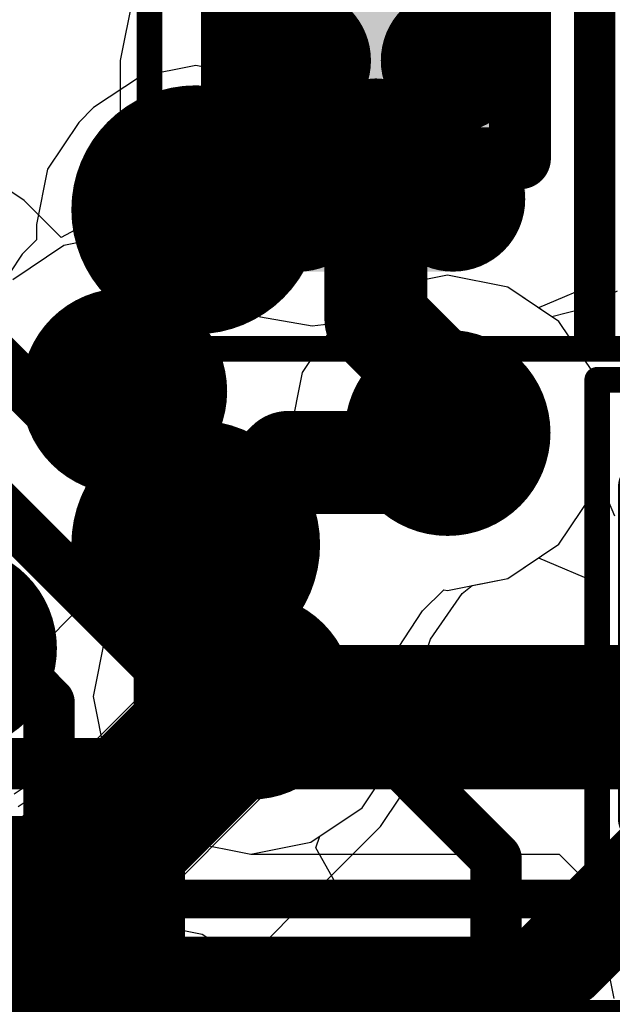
# Model space of a CAD drawing. Header units: millimetres. Extents: x -2 to 68, y -2 to 27.4.
# Tile 461 of 594: x 50 to 51.1, y 7.8 to 9.7. Entities that reach past the tile are written whole.
import ezdxf

# ---------------------------------------------------------------- set-up
doc = ezdxf.new("R2010")
doc.units = ezdxf.units.MM
for name, color, linetype in [('BottomLayer', 5, 'Continuous'), ('BottomPaste', 16, 'Continuous'), ('BottomSolder', 6, 'Continuous'), ('DrillGuide', 244, 'Continuous'), ('Mechanical10', 56, 'Continuous'), ('Mechanical13', 56, 'Continuous'), ('Mechanical15', 56, 'Continuous'), ('Mechanical6', 56, 'Continuous'), ('MidLayer1', 16, 'Continuous'), ('MidLayer2', 76, 'Continuous'), ('MidLayer3', 90, 'Continuous'), ('MidLayer4', 156, 'Continuous'), ('MidLayer5', 130, 'Continuous'), ('MidLayer6', 216, 'Continuous'), ('MidLayer7', 6, 'Continuous'), ('MidLayer8', 54, 'Continuous'), ('MultiLayer', 9, 'Continuous'), ('TopLayer', 1, 'Continuous'), ('TopPaste', 8, 'Continuous'), ('TopSolder', 216, 'Continuous'), ('ViaHoleLayer', 16, 'Continuous')]:
    doc.layers.add(name, color=color, linetype=linetype)

# ---------------------------------------------------------------- blocks, each defined once
blk = doc.blocks.new('BGA169C50P13X13_700X700X60_B_102')
at = {"layer": 'Mechanical6', "const_width": 0.05}
blk.add_lwpolyline([(3.75, -3.75), (-3.75, -3.75)], dxfattribs=at)
blk = doc.blocks.new('CAP_0201_B_113')
at = {"layer": 'BottomLayer', "const_width": 0.0806}
for points in [[(-0.3897, 0.0894, 1), (-0.3091, 0.0894, 1)], [(-0.2409, 0.0894, 1), (-0.1603, 0.0894, 1)], [(0.1603, 0.0894, 1), (0.2409, 0.0894, 1)], [(0.3091, 0.0894, 1), (0.3897, 0.0894, 1)], [(-0.3897, -0.0894, 1), (-0.3091, -0.0894, 1)], [(-0.2409, -0.0894, 1), (-0.1603, -0.0894, 1)], [(0.1603, -0.0894, 1), (0.2409, -0.0894, 1)], [(0.3091, -0.0894, 1), (0.3897, -0.0894, 1)]]:
    blk.add_lwpolyline(points, format="xyb", close=True, dxfattribs=at)
at = {"layer": 'BottomLayer'}
for points in [[(-0.2006, 0.17), (-0.3494, 0.17), (-0.2006, -0.17), (-0.3494, -0.17)], [(0.2006, -0.17), (0.3494, -0.17), (0.2006, 0.17), (0.3494, 0.17)], [(-0.12, 0.0894), (-0.43, 0.0894), (-0.12, -0.0894), (-0.43, -0.0894)], [(0.12, -0.0894), (0.43, -0.0894), (0.12, 0.0894), (0.43, 0.0894)]]:
    blk.add_solid(points, dxfattribs=at)
at = {"layer": 'BottomPaste', "const_width": 0.0806}
for points in [[(-0.3897, 0.0894, 1), (-0.3091, 0.0894, 1)], [(-0.2409, 0.0894, 1), (-0.1603, 0.0894, 1)], [(0.1603, 0.0894, 1), (0.2409, 0.0894, 1)], [(0.3091, 0.0894, 1), (0.3897, 0.0894, 1)], [(-0.3897, -0.0894, 1), (-0.3091, -0.0894, 1)], [(-0.2409, -0.0894, 1), (-0.1603, -0.0894, 1)], [(0.1603, -0.0894, 1), (0.2409, -0.0894, 1)], [(0.3091, -0.0894, 1), (0.3897, -0.0894, 1)]]:
    blk.add_lwpolyline(points, format="xyb", close=True, dxfattribs=at)
at = {"layer": 'BottomPaste'}
for points in [[(-0.2006, 0.17), (-0.3494, 0.17), (-0.2006, -0.17), (-0.3494, -0.17)], [(0.2006, -0.17), (0.3494, -0.17), (0.2006, 0.17), (0.3494, 0.17)], [(-0.12, 0.0894), (-0.43, 0.0894), (-0.12, -0.0894), (-0.43, -0.0894)], [(0.12, -0.0894), (0.43, -0.0894), (0.12, 0.0894), (0.43, 0.0894)]]:
    blk.add_solid(points, dxfattribs=at)
at = {"layer": 'BottomSolder', "const_width": 0.0806}
for points in [[(-0.3897, 0.0894, 1), (-0.3091, 0.0894, 1)], [(-0.2409, 0.0894, 1), (-0.1603, 0.0894, 1)], [(0.1603, 0.0894, 1), (0.2409, 0.0894, 1)], [(0.3091, 0.0894, 1), (0.3897, 0.0894, 1)], [(-0.3897, -0.0894, 1), (-0.3091, -0.0894, 1)], [(-0.2409, -0.0894, 1), (-0.1603, -0.0894, 1)], [(0.1603, -0.0894, 1), (0.2409, -0.0894, 1)], [(0.3091, -0.0894, 1), (0.3897, -0.0894, 1)]]:
    blk.add_lwpolyline(points, format="xyb", close=True, dxfattribs=at)
at = {"layer": 'BottomSolder'}
for points in [[(-0.2006, 0.17), (-0.3494, 0.17), (-0.2006, -0.17), (-0.3494, -0.17)], [(0.2006, -0.17), (0.3494, -0.17), (0.2006, 0.17), (0.3494, 0.17)], [(-0.12, 0.0894), (-0.43, 0.0894), (-0.12, -0.0894), (-0.43, -0.0894)], [(0.12, -0.0894), (0.43, -0.0894), (0.12, 0.0894), (0.43, 0.0894)]]:
    blk.add_solid(points, dxfattribs=at)
at = {"layer": 'Mechanical10', "const_width": 0.12}
for points in [[(-0.32, -0.17), (-0.32, 0.17)], [(0.32, 0.17), (-0.32, 0.17)], [(0.32, -0.17), (0.32, 0.17)], [(0.32, -0.17), (-0.32, -0.17)]]:
    blk.add_lwpolyline(points, dxfattribs=at)
at = {"layer": 'Mechanical10', "const_width": 0.06}
for points in [[(-0.35, 0.17, 1), (-0.29, 0.17, 1)], [(-0.35, 0.17, 1), (-0.29, 0.17, 1)], [(0.29, 0.17, 1), (0.35, 0.17, 1)], [(0.29, 0.17, 1), (0.35, 0.17, 1)], [(-0.35, -0.17, 1), (-0.29, -0.17, 1)], [(-0.35, -0.17, 1), (-0.29, -0.17, 1)], [(0.29, -0.17, 1), (0.35, -0.17, 1)], [(0.29, -0.17, 1), (0.35, -0.17, 1)]]:
    blk.add_lwpolyline(points, format="xyb", close=True, dxfattribs=at)
at = {"layer": 'Mechanical6', "const_width": 0.05}
for points in [[(-0.53, -0.27), (-0.53, 0.27)], [(0.53, 0.27), (-0.53, 0.27)], [(0.53, -0.27), (0.53, 0.27)], [(0, -0.135), (0, 0.135)], [(0.135, 0), (-0.135, 0)], [(0.53, -0.27), (-0.53, -0.27)]]:
    blk.add_lwpolyline(points, dxfattribs=at)
at = {"layer": 'Mechanical6'}
for points, const_width in [([(-0.5425, 0.27, 1), (-0.5175, 0.27, 1)], 0.025), ([(-0.5425, 0.27, 1), (-0.5175, 0.27, 1)], 0.025), ([(0.5175, 0.27, 1), (0.5425, 0.27, 1)], 0.025), ([(0.5175, 0.27, 1), (0.5425, 0.27, 1)], 0.025), ([(-0.0125, 0.135, 1), (0.0125, 0.135, 1)], 0.025), ([(0.1013, 0, 1), (-0.1013, 0, 1)], 0.05), ([(-0.1475, 0, 1), (-0.1225, 0, 1)], 0.025), ([(-0.1138, 0, 1), (-0.0888, 0, 1)], 0.025), ([(0.0888, 0, 1), (0.1138, 0, 1)], 0.025), ([(0.1225, 0, 1), (0.1475, 0, 1)], 0.025), ([(-0.0125, -0.135, 1), (0.0125, -0.135, 1)], 0.025), ([(-0.5425, -0.27, 1), (-0.5175, -0.27, 1)], 0.025), ([(-0.5425, -0.27, 1), (-0.5175, -0.27, 1)], 0.025), ([(0.5175, -0.27, 1), (0.5425, -0.27, 1)], 0.025), ([(0.5175, -0.27, 1), (0.5425, -0.27, 1)], 0.025)]:
    blk.add_lwpolyline(points, format="xyb", close=True, dxfattribs=dict(at, const_width=const_width))
blk = doc.blocks.new('MT53D512M32D2DS_053_WT_D_F_________1_168')
at = {"layer": 'Mechanical13', "const_width": 0.1}
blk.add_lwpolyline([(5, 7.25), (-5, 7.25)], dxfattribs=at)
at = {"layer": 'Mechanical15', "const_width": 0.05}
blk.add_lwpolyline([(5.25, 7.5), (-5.25, 7.5)], dxfattribs=at)
at = {"layer": 'TopLayer', "const_width": 0.14}
for points in [[(1.13, 6.825, 1), (1.27, 6.825, 1)], [(1.13, 6.175, 1), (1.27, 6.175, 1)]]:
    blk.add_lwpolyline(points, format="xyb", close=True, dxfattribs=at)
at = {"layer": 'TopPaste', "const_width": 0.14}
for points in [[(1.13, 6.825, 1), (1.27, 6.825, 1)], [(1.13, 6.175, 1), (1.27, 6.175, 1)]]:
    blk.add_lwpolyline(points, format="xyb", close=True, dxfattribs=at)
at = {"layer": 'TopSolder', "const_width": 0.2416}
for points in [[(1.0792, 6.825, 1), (1.3208, 6.825, 1)], [(1.0792, 6.175, 1), (1.3208, 6.175, 1)]]:
    blk.add_lwpolyline(points, format="xyb", close=True, dxfattribs=at)
blk = doc.blocks.new('RES_0402_B_260')
at = {"layer": 'BottomLayer', "const_width": 0.1402}
for points in [[(-0.6799, 0.1498, 1), (-0.5396, 0.1498, 1)], [(-0.4104, 0.1498, 1), (-0.2701, 0.1498, 1)], [(0.2701, 0.1498, 1), (0.4104, 0.1498, 1)], [(0.5396, 0.1498, 1), (0.6799, 0.1498, 1)], [(-0.6799, -0.1498, 1), (-0.5396, -0.1498, 1)], [(-0.4104, -0.1498, 1), (-0.2701, -0.1498, 1)], [(0.2701, -0.1498, 1), (0.4104, -0.1498, 1)], [(0.5396, -0.1498, 1), (0.6799, -0.1498, 1)]]:
    blk.add_lwpolyline(points, format="xyb", close=True, dxfattribs=at)
at = {"layer": 'BottomLayer'}
for points in [[(-0.3403, 0.29), (-0.6098, 0.29), (-0.3403, -0.29), (-0.6098, -0.29)], [(0.3402, -0.29), (0.6097, -0.29), (0.3402, 0.29), (0.6097, 0.29)], [(-0.2, 0.1498), (-0.75, 0.1498), (-0.2, -0.1498), (-0.75, -0.1498)], [(0.2, -0.1498), (0.75, -0.1498), (0.2, 0.1498), (0.75, 0.1498)]]:
    blk.add_solid(points, dxfattribs=at)
at = {"layer": 'BottomPaste', "const_width": 0.1402}
for points in [[(-0.6799, 0.1498, 1), (-0.5396, 0.1498, 1)], [(-0.4104, 0.1498, 1), (-0.2701, 0.1498, 1)], [(0.2701, 0.1498, 1), (0.4104, 0.1498, 1)], [(0.5396, 0.1498, 1), (0.6799, 0.1498, 1)], [(-0.6799, -0.1498, 1), (-0.5396, -0.1498, 1)], [(-0.4104, -0.1498, 1), (-0.2701, -0.1498, 1)], [(0.2701, -0.1498, 1), (0.4104, -0.1498, 1)], [(0.5396, -0.1498, 1), (0.6799, -0.1498, 1)]]:
    blk.add_lwpolyline(points, format="xyb", close=True, dxfattribs=at)
at = {"layer": 'BottomPaste'}
for points in [[(-0.3403, 0.29), (-0.6098, 0.29), (-0.3403, -0.29), (-0.6098, -0.29)], [(0.3402, -0.29), (0.6097, -0.29), (0.3402, 0.29), (0.6097, 0.29)], [(-0.2, 0.1498), (-0.75, 0.1498), (-0.2, -0.1498), (-0.75, -0.1498)], [(0.2, -0.1498), (0.75, -0.1498), (0.2, 0.1498), (0.75, 0.1498)]]:
    blk.add_solid(points, dxfattribs=at)
at = {"layer": 'BottomSolder', "const_width": 0.1402}
for points in [[(-0.6799, 0.1498, 1), (-0.5396, 0.1498, 1)], [(-0.4104, 0.1498, 1), (-0.2701, 0.1498, 1)], [(0.2701, 0.1498, 1), (0.4104, 0.1498, 1)], [(0.5396, 0.1498, 1), (0.6799, 0.1498, 1)], [(-0.6799, -0.1498, 1), (-0.5396, -0.1498, 1)], [(-0.4104, -0.1498, 1), (-0.2701, -0.1498, 1)], [(0.2701, -0.1498, 1), (0.4104, -0.1498, 1)], [(0.5396, -0.1498, 1), (0.6799, -0.1498, 1)]]:
    blk.add_lwpolyline(points, format="xyb", close=True, dxfattribs=at)
at = {"layer": 'BottomSolder'}
for points in [[(-0.3403, 0.29), (-0.6098, 0.29), (-0.3403, -0.29), (-0.6098, -0.29)], [(0.3402, -0.29), (0.6097, -0.29), (0.3402, 0.29), (0.6097, 0.29)], [(-0.2, 0.1498), (-0.75, 0.1498), (-0.2, -0.1498), (-0.75, -0.1498)], [(0.2, -0.1498), (0.75, -0.1498), (0.2, 0.1498), (0.75, 0.1498)]]:
    blk.add_solid(points, dxfattribs=at)
at = {"layer": 'Mechanical10', "const_width": 0.12}
for points in [[(0.53, 0.28), (-0.53, 0.28)], [(-0.53, -0.28), (-0.53, 0.28)], [(0.53, -0.28), (0.53, 0.28)], [(-0.53, -0.28), (0.53, -0.28)]]:
    blk.add_lwpolyline(points, dxfattribs=at)
at = {"layer": 'Mechanical10', "const_width": 0.06}
for points in [[(-0.56, 0.28, 1), (-0.5, 0.28, 1)], [(-0.56, 0.28, 1), (-0.5, 0.28, 1)], [(0.5, 0.28, 1), (0.56, 0.28, 1)], [(0.5, 0.28, 1), (0.56, 0.28, 1)], [(-0.56, -0.28, 1), (-0.5, -0.28, 1)], [(-0.56, -0.28, 1), (-0.5, -0.28, 1)], [(0.5, -0.28, 1), (0.56, -0.28, 1)], [(0.5, -0.28, 1), (0.56, -0.28, 1)]]:
    blk.add_lwpolyline(points, format="xyb", close=True, dxfattribs=at)
at = {"layer": 'Mechanical6', "const_width": 0.05}
for points in [[(0.9, 0.44), (-0.9, 0.44)], [(-0.9, -0.44), (-0.9, 0.44)], [(0.9, -0.44), (0.9, 0.44)], [(0, -0.22), (0, 0.22)], [(0.22, 0), (-0.22, 0)], [(0.9, -0.44), (-0.9, -0.44)]]:
    blk.add_lwpolyline(points, dxfattribs=at)
at = {"layer": 'Mechanical6'}
for points, const_width in [([(-0.9125, 0.44, 1), (-0.8875, 0.44, 1)], 0.025), ([(-0.9125, 0.44, 1), (-0.8875, 0.44, 1)], 0.025), ([(0.8875, 0.44, 1), (0.9125, 0.44, 1)], 0.025), ([(0.8875, 0.44, 1), (0.9125, 0.44, 1)], 0.025), ([(-0.0125, 0.22, 1), (0.0125, 0.22, 1)], 0.025), ([(0.165, 0, 1), (-0.165, 0, 1)], 0.05), ([(-0.2325, 0, 1), (-0.2075, 0, 1)], 0.025), ([(-0.1775, 0, 1), (-0.1525, 0, 1)], 0.025), ([(0.1525, 0, 1), (0.1775, 0, 1)], 0.025), ([(0.2075, 0, 1), (0.2325, 0, 1)], 0.025), ([(-0.0125, -0.22, 1), (0.0125, -0.22, 1)], 0.025), ([(-0.9125, -0.44, 1), (-0.8875, -0.44, 1)], 0.025), ([(-0.9125, -0.44, 1), (-0.8875, -0.44, 1)], 0.025), ([(0.8875, -0.44, 1), (0.9125, -0.44, 1)], 0.025), ([(0.8875, -0.44, 1), (0.9125, -0.44, 1)], 0.025)]:
    blk.add_lwpolyline(points, format="xyb", close=True, dxfattribs=dict(at, const_width=const_width))
blk = doc.blocks.new('RES_0402_B_261')
at = {"layer": 'BottomLayer', "const_width": 0.1402}
for points in [[(-0.6799, 0.1498, 1), (-0.5396, 0.1498, 1)], [(-0.4104, 0.1498, 1), (-0.2701, 0.1498, 1)], [(0.2701, 0.1498, 1), (0.4104, 0.1498, 1)], [(0.5396, 0.1498, 1), (0.6799, 0.1498, 1)], [(-0.6799, -0.1498, 1), (-0.5396, -0.1498, 1)], [(-0.4104, -0.1498, 1), (-0.2701, -0.1498, 1)], [(0.2701, -0.1498, 1), (0.4104, -0.1498, 1)], [(0.5396, -0.1498, 1), (0.6799, -0.1498, 1)]]:
    blk.add_lwpolyline(points, format="xyb", close=True, dxfattribs=at)
at = {"layer": 'BottomLayer'}
for points in [[(-0.3403, 0.29), (-0.6098, 0.29), (-0.3403, -0.29), (-0.6098, -0.29)], [(0.3402, -0.29), (0.6097, -0.29), (0.3402, 0.29), (0.6097, 0.29)], [(-0.2, 0.1498), (-0.75, 0.1498), (-0.2, -0.1498), (-0.75, -0.1498)], [(0.2, -0.1498), (0.75, -0.1498), (0.2, 0.1498), (0.75, 0.1498)]]:
    blk.add_solid(points, dxfattribs=at)
at = {"layer": 'BottomPaste', "const_width": 0.1402}
for points in [[(-0.6799, 0.1498, 1), (-0.5396, 0.1498, 1)], [(-0.4104, 0.1498, 1), (-0.2701, 0.1498, 1)], [(0.2701, 0.1498, 1), (0.4104, 0.1498, 1)], [(0.5396, 0.1498, 1), (0.6799, 0.1498, 1)], [(-0.6799, -0.1498, 1), (-0.5396, -0.1498, 1)], [(-0.4104, -0.1498, 1), (-0.2701, -0.1498, 1)], [(0.2701, -0.1498, 1), (0.4104, -0.1498, 1)], [(0.5396, -0.1498, 1), (0.6799, -0.1498, 1)]]:
    blk.add_lwpolyline(points, format="xyb", close=True, dxfattribs=at)
at = {"layer": 'BottomPaste'}
for points in [[(-0.3403, 0.29), (-0.6098, 0.29), (-0.3403, -0.29), (-0.6098, -0.29)], [(0.3402, -0.29), (0.6097, -0.29), (0.3402, 0.29), (0.6097, 0.29)], [(-0.2, 0.1498), (-0.75, 0.1498), (-0.2, -0.1498), (-0.75, -0.1498)], [(0.2, -0.1498), (0.75, -0.1498), (0.2, 0.1498), (0.75, 0.1498)]]:
    blk.add_solid(points, dxfattribs=at)
at = {"layer": 'BottomSolder', "const_width": 0.1402}
for points in [[(-0.6799, 0.1498, 1), (-0.5396, 0.1498, 1)], [(-0.4104, 0.1498, 1), (-0.2701, 0.1498, 1)], [(0.2701, 0.1498, 1), (0.4104, 0.1498, 1)], [(0.5396, 0.1498, 1), (0.6799, 0.1498, 1)], [(-0.6799, -0.1498, 1), (-0.5396, -0.1498, 1)], [(-0.4104, -0.1498, 1), (-0.2701, -0.1498, 1)], [(0.2701, -0.1498, 1), (0.4104, -0.1498, 1)], [(0.5396, -0.1498, 1), (0.6799, -0.1498, 1)]]:
    blk.add_lwpolyline(points, format="xyb", close=True, dxfattribs=at)
at = {"layer": 'BottomSolder'}
for points in [[(-0.3403, 0.29), (-0.6098, 0.29), (-0.3403, -0.29), (-0.6098, -0.29)], [(0.3402, -0.29), (0.6097, -0.29), (0.3402, 0.29), (0.6097, 0.29)], [(-0.2, 0.1498), (-0.75, 0.1498), (-0.2, -0.1498), (-0.75, -0.1498)], [(0.2, -0.1498), (0.75, -0.1498), (0.2, 0.1498), (0.75, 0.1498)]]:
    blk.add_solid(points, dxfattribs=at)
at = {"layer": 'Mechanical10', "const_width": 0.12}
for points in [[(0.53, 0.28), (-0.53, 0.28)], [(-0.53, -0.28), (-0.53, 0.28)], [(0.53, -0.28), (0.53, 0.28)], [(0.53, -0.28), (-0.53, -0.28)]]:
    blk.add_lwpolyline(points, dxfattribs=at)
at = {"layer": 'Mechanical10', "const_width": 0.06}
for points in [[(-0.56, 0.28, 1), (-0.5, 0.28, 1)], [(-0.56, 0.28, 1), (-0.5, 0.28, 1)], [(0.5, 0.28, 1), (0.56, 0.28, 1)], [(0.5, 0.28, 1), (0.56, 0.28, 1)], [(-0.56, -0.28, 1), (-0.5, -0.28, 1)], [(-0.56, -0.28, 1), (-0.5, -0.28, 1)], [(0.5, -0.28, 1), (0.56, -0.28, 1)], [(0.5, -0.28, 1), (0.56, -0.28, 1)]]:
    blk.add_lwpolyline(points, format="xyb", close=True, dxfattribs=at)
at = {"layer": 'Mechanical6', "const_width": 0.05}
for points in [[(0.9, 0.44), (-0.9, 0.44)], [(-0.9, -0.44), (-0.9, 0.44)], [(0.9, -0.44), (0.9, 0.44)], [(0, -0.22), (0, 0.22)], [(0.22, 0), (-0.22, 0)], [(0.9, -0.44), (-0.9, -0.44)]]:
    blk.add_lwpolyline(points, dxfattribs=at)
at = {"layer": 'Mechanical6'}
for points, const_width in [([(-0.9125, 0.44, 1), (-0.8875, 0.44, 1)], 0.025), ([(-0.9125, 0.44, 1), (-0.8875, 0.44, 1)], 0.025), ([(0.8875, 0.44, 1), (0.9125, 0.44, 1)], 0.025), ([(0.8875, 0.44, 1), (0.9125, 0.44, 1)], 0.025), ([(-0.0125, 0.22, 1), (0.0125, 0.22, 1)], 0.025), ([(0.165, 0, 1), (-0.165, 0, 1)], 0.05), ([(-0.2325, 0, 1), (-0.2075, 0, 1)], 0.025), ([(-0.1775, 0, 1), (-0.1525, 0, 1)], 0.025), ([(0.1525, 0, 1), (0.1775, 0, 1)], 0.025), ([(0.2075, 0, 1), (0.2325, 0, 1)], 0.025), ([(-0.0125, -0.22, 1), (0.0125, -0.22, 1)], 0.025), ([(-0.9125, -0.44, 1), (-0.8875, -0.44, 1)], 0.025), ([(-0.9125, -0.44, 1), (-0.8875, -0.44, 1)], 0.025), ([(0.8875, -0.44, 1), (0.9125, -0.44, 1)], 0.025), ([(0.8875, -0.44, 1), (0.9125, -0.44, 1)], 0.025)]:
    blk.add_lwpolyline(points, format="xyb", close=True, dxfattribs=dict(at, const_width=const_width))

msp = doc.modelspace()

# ---------------------------------------------------------------- linework, layer by layer
at = {"layer": 'BottomLayer'}
for p, q in [((50.1797, 9.7475), (50.1533, 9.6147)), ((50.1533, 9.6147), (50.1533, 9.3452)), ((49.9669, 9.3431), (49.8842, 9.3983)), ((50.0385, 9.2714), (49.9669, 9.3431)), ((50.1556, 9.334), (50.0385, 9.2714)), ((50.1533, 9.3452), (50.1556, 9.334))]:
    msp.add_line(p, q, dxfattribs=at)
for points, const_width in [([(50.65, 9.1124), (50.65, 9.48)], 0.2), ([(49.7867, 9.1628), (50.8832, 8.0663)], 0.1), ([(50.65, 9.1124), (50.7892, 8.9732)], 0.2), ([(50.7892, 8.892), (50.7892, 8.9732)], 0.2), ([(49.7038, 8.9628), (50.2295, 8.4371)], 0.1), ([(49.621, 8.7628), (50.015, 8.3688)], 0.1), ([(50.2295, 7.3916), (50.2295, 8.4371)], 0.1), ([(50.015, 7.225), (50.015, 8.3688)], 0.1), ([(50.8832, 7.4467), (50.8832, 8.0663)], 0.1)]:
    msp.add_lwpolyline(points, dxfattribs=dict(at, const_width=const_width))
for points, const_width in [([(50.6, 9.48, 1), (50.7, 9.48, 1)], 0.1), ([(50.6, 9.1124, 1), (50.7, 9.1124, 1)], 0.1), ([(50.6, 9.1124, 1), (50.7, 9.1124, 1)], 0.1), ([(50.6892, 8.892, 1), (50.8892, 8.892, 1)], 0.2), ([(50.7392, 8.9732, 1), (50.8392, 8.9732, 1)], 0.1), ([(50.7392, 8.9732, 1), (50.8392, 8.9732, 1)], 0.1), ([(50.7392, 8.892, 1), (50.8392, 8.892, 1)], 0.1), ([(50.2045, 8.4371, 1), (50.2545, 8.4371, 1)], 0.05), ([(50.2045, 8.4371, 1), (50.2545, 8.4371, 1)], 0.05), ([(49.99, 8.3688, 1), (50.04, 8.3688, 1)], 0.05), ([(49.99, 8.3688, 1), (50.04, 8.3688, 1)], 0.05), ([(50.8582, 8.0663, 1), (50.9082, 8.0663, 1)], 0.05), ([(50.8582, 8.0663, 1), (50.9082, 8.0663, 1)], 0.05)]:
    msp.add_lwpolyline(points, format="xyb", close=True, dxfattribs=dict(at, const_width=const_width))
at = {"layer": 'DrillGuide'}
for points, const_width in [([(50.275, 9.325, 1), (50.325, 9.325, 1)], 0.05), ([(50.1111, 8.9728, 1), (50.2111, 8.9728, 1)], 0.1), ([(50.7392, 8.892, 1), (50.8392, 8.892, 1)], 0.1), ([(50.3569, 8.3802, 1), (50.4569, 8.3802, 1)], 0.1)]:
    msp.add_lwpolyline(points, format="xyb", close=True, dxfattribs=dict(at, const_width=const_width))
at = {"layer": 'MidLayer1'}
for p, q in [((50.3, 9.6054), (50.1927, 9.584)), ((50.4073, 9.584), (50.3, 9.6054)), ((50.1927, 9.584), (50.1017, 9.5233)), ((50.4983, 9.5233), (50.4073, 9.584)), ((50.1017, 9.5233), (50.073, 9.4946)), ((50.559, 9.4323), (50.4983, 9.5233)), ((50.073, 9.4946), (50.0123, 9.4036)), ((50.5804, 9.325), (50.559, 9.4323)), ((50.0123, 9.4036), (49.9909, 9.2963)), ((50.5669, 9.257), (50.5804, 9.325)), ((49.9909, 9.2963), (49.9909, 9.2668)), ((49.9909, 9.2668), (49.9628, 9.2387)), ((50.6684, 9.1756), (50.5669, 9.257)), ((49.9628, 9.2387), (49.9021, 9.1478)), ((50.7892, 9.1979), (50.6787, 9.1759)), ((50.9062, 9.1746), (50.7892, 9.1979)), ((50.6688, 9.1755), (50.6684, 9.1756)), ((50.6787, 9.1759), (50.6688, 9.1755)), ((51.0055, 9.1083), (50.9062, 9.1746)), ((51.0718, 9.0091), (51.0055, 9.1083)), ((51.095, 8.892), (51.0718, 9.0091)), ((51.0718, 8.775), (51.095, 8.892)), ((51.0055, 8.6757), (51.0718, 8.775)), ((50.9062, 8.6094), (51.0055, 8.6757)), ((50.7892, 8.5862), (50.9062, 8.6094)), ((50.7402, 8.5468), (50.7819, 8.5876)), ((50.7819, 8.5876), (50.7892, 8.5862)), ((50.6938, 8.4756), (50.7402, 8.5468)), ((50.7128, 8.3802), (50.6938, 8.4756)), ((50.6895, 8.2632), (50.7128, 8.3802)), ((50.6232, 8.1639), (50.6895, 8.2632)), ((50.0054, 8.23), (50.0686, 8.2476)), ((50.0686, 8.2476), (50.1637, 8.2041)), ((49.9475, 8.1913), (50.0054, 8.23)), ((50.1637, 8.2041), (50.1906, 8.1639)), ((50.1906, 8.1639), (50.2898, 8.0976)), ((50.5239, 8.0976), (50.6232, 8.1639)), ((50.2898, 8.0976), (50.4069, 8.0744)), ((50.4069, 8.0744), (50.5239, 8.0976))]:
    msp.add_line(p, q, dxfattribs=at)
for points, const_width in [([(50.225, 9.325, 1), (50.375, 9.325, 1)], 0.15), ([(50.2625, 9.325, 1), (50.3375, 9.325, 1)], 0.075), ([(50.2338, 9.2963, 1), (50.3088, 9.2963, 1)], 0.075), ([(50.2338, 9.2963, 1), (50.3088, 9.2963, 1)], 0.075), ([(50.2338, 9.1507, 1), (50.3088, 9.1507, 1)], 0.075), ([(50.2338, 9.1507, 1), (50.3088, 9.1507, 1)], 0.075), ([(50.0611, 8.9728, 1), (50.2611, 8.9728, 1)], 0.2), ([(50.1236, 9.0405, 1), (50.1986, 9.0405, 1)], 0.075), ([(50.1236, 9.0405, 1), (50.1986, 9.0405, 1)], 0.075), ([(50.6892, 8.892, 1), (50.8892, 8.892, 1)], 0.2), ([(50.1236, 8.9728, 1), (50.1986, 8.9728, 1)], 0.075), ([(49.7304, 8.4739, 1), (49.9304, 8.4739, 1)], 0.2), ([(50.3069, 8.3802, 1), (50.5069, 8.3802, 1)], 0.2)]:
    msp.add_lwpolyline(points, format="xyb", close=True, dxfattribs=dict(at, const_width=const_width))
at = {"layer": 'MidLayer1', "const_width": 0.15}
for points in [[(50.2713, 9.2963), (50.3, 9.325)], [(50.2713, 9.1507), (50.2713, 9.2963)], [(50.1611, 9.0405), (50.2713, 9.1507)], [(50.1611, 8.9728), (50.1611, 9.0405)]]:
    msp.add_lwpolyline(points, dxfattribs=at)
at = {"layer": 'MidLayer2'}
for p, q in [((50.1611, 9.2787), (50.044, 9.2554)), ((50.2781, 9.2554), (50.1611, 9.2787)), ((50.044, 9.2554), (49.9448, 9.1891)), ((50.3774, 9.1891), (50.2781, 9.2554)), ((50.7892, 9.1979), (50.6721, 9.1746)), ((50.9062, 9.1746), (50.7892, 9.1979)), ((50.4257, 9.1167), (50.3774, 9.1891)), ((50.6721, 9.1746), (50.5729, 9.1083)), ((50.9919, 9.1174), (50.9062, 9.1746)), ((51.1189, 9.1671), (51.0528, 9.1329)), ((50.5262, 9.0994), (50.4257, 9.1167)), ((51.0528, 9.1329), (50.9919, 9.1174)), ((50.5703, 9.1044), (50.5262, 9.0994)), ((50.5729, 9.1083), (50.5703, 9.1044))]:
    msp.add_line(p, q, dxfattribs=at)
for points, const_width in [([(50.0611, 8.9728, 1), (50.2611, 8.9728, 1)], 0.2), ([(50.6892, 8.892, 1), (50.8892, 8.892, 1)], 0.2), ([(49.7304, 8.4739, 1), (49.9304, 8.4739, 1)], 0.2), ([(50.3069, 8.3802, 1), (50.5069, 8.3802, 1)], 0.2), ([(51.0139, 7.834, 1), (51.0639, 7.834, 1)], 0.05), ([(51.0139, 7.834, 1), (51.0639, 7.834, 1)], 0.05)]:
    msp.add_lwpolyline(points, format="xyb", close=True, dxfattribs=dict(at, const_width=const_width))
at = {"layer": 'MidLayer2', "const_width": 0.1}
for points in [[(51.0389, 7.834), (51.3738, 8.1689)], [(47.8336, 7.834), (51.0389, 7.834)]]:
    msp.add_lwpolyline(points, dxfattribs=at)
at = {"layer": 'MidLayer3'}
for p, q in [((50.1611, 9.2787), (50.044, 9.2554)), ((50.2781, 9.2554), (50.1611, 9.2787)), ((50.044, 9.2554), (49.9448, 9.1891)), ((50.3774, 9.1891), (50.2781, 9.2554)), ((50.7892, 9.1979), (50.6721, 9.1746)), ((50.9062, 9.1746), (50.7892, 9.1979)), ((50.4257, 9.1167), (50.3774, 9.1891)), ((50.6721, 9.1746), (50.5729, 9.1083)), ((51.0055, 9.1083), (50.9062, 9.1746)), ((50.5262, 9.0994), (50.4257, 9.1167)), ((50.5703, 9.1044), (50.5262, 9.0994)), ((50.5729, 9.1083), (50.5703, 9.1044)), ((51.0718, 9.0091), (51.0055, 9.1083)), ((51.095, 8.892), (51.0718, 9.0091)), ((51.0718, 8.775), (51.095, 8.892)), ((51.0055, 8.6757), (51.0718, 8.775)), ((50.9062, 8.6094), (51.0055, 8.6757)), ((50.7892, 8.5862), (50.9062, 8.6094)), ((50.7402, 8.5468), (50.7819, 8.5876)), ((50.7819, 8.5876), (50.7892, 8.5862)), ((50.6938, 8.4756), (50.7402, 8.5468)), ((50.7128, 8.3802), (50.6938, 8.4756)), ((50.6895, 8.2632), (50.7128, 8.3802)), ((50.6232, 8.1639), (50.6895, 8.2632)), ((50.0054, 8.23), (50.0686, 8.2476)), ((50.0686, 8.2476), (50.1637, 8.2041)), ((49.9475, 8.1913), (50.0054, 8.23)), ((50.1637, 8.2041), (50.1906, 8.1639)), ((50.1906, 8.1639), (50.2898, 8.0976)), ((50.5239, 8.0976), (50.6232, 8.1639)), ((50.2898, 8.0976), (50.4069, 8.0744)), ((50.4069, 8.0744), (50.5239, 8.0976)), ((52.2142, 7.8944), (45.8746, 7.8944))]:
    msp.add_line(p, q, dxfattribs=at)
at = {"layer": 'MidLayer3', "const_width": 0.2}
for points in [[(50.0611, 8.9728, 1), (50.2611, 8.9728, 1)], [(50.6892, 8.892, 1), (50.8892, 8.892, 1)], [(49.7304, 8.4739, 1), (49.9304, 8.4739, 1)], [(50.3069, 8.3802, 1), (50.5069, 8.3802, 1)]]:
    msp.add_lwpolyline(points, format="xyb", close=True, dxfattribs=at)
at = {"layer": 'MidLayer3', "const_width": 0.12}
msp.add_lwpolyline([(45.807, 7.7313), (53.993, 7.7313)], dxfattribs=at)
at = {"layer": 'MidLayer4'}
for p, q in [((50.1611, 9.2787), (50.044, 9.2554)), ((50.2781, 9.2554), (50.1611, 9.2787)), ((50.044, 9.2554), (49.9448, 9.1891)), ((50.3774, 9.1891), (50.2781, 9.2554)), ((50.7892, 9.1979), (50.6721, 9.1746)), ((50.9062, 9.1746), (50.7892, 9.1979)), ((50.4257, 9.1167), (50.3774, 9.1891)), ((50.6721, 9.1746), (50.5729, 9.1083)), ((51.0055, 9.1083), (50.9062, 9.1746)), ((50.5262, 9.0994), (50.4257, 9.1167)), ((50.5703, 9.1044), (50.5262, 9.0994)), ((50.5729, 9.1083), (50.5703, 9.1044)), ((51.0718, 9.0091), (51.0055, 9.1083)), ((51.095, 8.892), (51.0718, 9.0091)), ((51.0793, 8.8131), (51.095, 8.892)), ((51.1142, 8.7302), (51.0793, 8.8131)), ((50.0054, 8.23), (50.0686, 8.2476)), ((50.0686, 8.2476), (50.1637, 8.2041)), ((49.9475, 8.1913), (50.0054, 8.23)), ((50.1637, 8.2041), (50.1906, 8.1639)), ((50.1906, 8.1639), (50.2898, 8.0976)), ((50.2898, 8.0976), (50.4069, 8.0744)), ((50.4069, 8.0744), (51.006, 8.0744)), ((51.006, 8.0744), (51.1066, 7.9737)), ((51.1066, 7.9737), (51.1067, 7.9737)), ((51.1067, 7.9737), (51.2059, 7.9074)), ((50.5295, 7.803), (50.4222, 7.7816)), ((50.6368, 7.7816), (50.5295, 7.803))]:
    msp.add_line(p, q, dxfattribs=at)
for points, const_width in [([(50.0611, 8.9728, 1), (50.2611, 8.9728, 1)], 0.2), ([(50.6892, 8.892, 1), (50.8892, 8.892, 1)], 0.2), ([(49.7304, 8.4739, 1), (49.9304, 8.4739, 1)], 0.2), ([(50.3069, 8.3802, 1), (50.5069, 8.3802, 1)], 0.2), ([(50.3569, 8.3802, 1), (50.4569, 8.3802, 1)], 0.1), ([(51.0827, 8.3802, 1), (51.1827, 8.3802, 1)], 0.1), ([(51.0827, 8.3802, 1), (51.1827, 8.3802, 1)], 0.1)]:
    msp.add_lwpolyline(points, format="xyb", close=True, dxfattribs=dict(at, const_width=const_width))
at = {"layer": 'MidLayer4', "const_width": 0.2}
for points in [[(50.4069, 8.3802), (51.1327, 8.3802)], [(51.1327, 8.3802), (51.3229, 8.19)]]:
    msp.add_lwpolyline(points, dxfattribs=at)
at = {"layer": 'MidLayer5'}
for p, q in [((50.1611, 9.2787), (50.044, 9.2554)), ((50.2781, 9.2554), (50.1611, 9.2787)), ((50.044, 9.2554), (49.9448, 9.1891)), ((50.3774, 9.1891), (50.2781, 9.2554)), ((50.7892, 9.1979), (50.6721, 9.1746)), ((50.9062, 9.1746), (50.7892, 9.1979)), ((50.4257, 9.1167), (50.3774, 9.1891)), ((50.6721, 9.1746), (50.5729, 9.1083)), ((51.0055, 9.1083), (50.9062, 9.1746)), ((50.5262, 9.0994), (50.4257, 9.1167)), ((50.5703, 9.1044), (50.5262, 9.0994)), ((50.5729, 9.1083), (50.5703, 9.1044)), ((51.0718, 9.0091), (51.0055, 9.1083)), ((51.095, 8.892), (51.0718, 9.0091)), ((51.0718, 8.775), (51.095, 8.892)), ((51.0055, 8.6757), (51.0718, 8.775)), ((50.9062, 8.6094), (51.0055, 8.6757)), ((50.7892, 8.5862), (50.9062, 8.6094)), ((50.7402, 8.5468), (50.7819, 8.5876)), ((50.7819, 8.5876), (50.7892, 8.5862)), ((50.6938, 8.4756), (50.7402, 8.5468)), ((50.7128, 8.3802), (50.6938, 8.4756)), ((50.6895, 8.2632), (50.7128, 8.3802)), ((50.6232, 8.1639), (50.6895, 8.2632)), ((50.5412, 8.1092), (50.6232, 8.1639)), ((50.5333, 8.0864), (50.5412, 8.1092)), ((50.5884, 7.9886), (50.5333, 8.0864)), ((50.6336, 7.9594), (50.5884, 7.9886)), ((52.1592, 7.9594), (50.6336, 7.9594))]:
    msp.add_line(p, q, dxfattribs=at)
for points, const_width in [([(50.0611, 8.9728, 1), (50.2611, 8.9728, 1)], 0.2), ([(50.6892, 8.892, 1), (50.8892, 8.892, 1)], 0.2), ([(49.7304, 8.4739, 1), (49.9304, 8.4739, 1)], 0.2), ([(50.3069, 8.3802, 1), (50.5069, 8.3802, 1)], 0.2), ([(50.0854, 8, 1), (50.1354, 8, 1)], 0.05), ([(50.0854, 8, 1), (50.1354, 8, 1)], 0.05)]:
    msp.add_lwpolyline(points, format="xyb", close=True, dxfattribs=dict(at, const_width=const_width))
at = {"layer": 'MidLayer5', "const_width": 0.1}
for points in [[(49.43, 8), (50.1104, 8)], [(50.1104, 8), (50.4059, 7.7045)], [(49.8539, 7.7891), (50.1761, 7.467)]]:
    msp.add_lwpolyline(points, dxfattribs=at)
at = {"layer": 'MidLayer6'}
for p, q in [((51.1124, 9.4139), (51.093, 9.3163)), ((51.093, 9.3163), (51.093, 9.191)), ((50.1611, 9.2787), (50.044, 9.2554)), ((50.2781, 9.2554), (50.1611, 9.2787)), ((50.044, 9.2554), (49.9448, 9.1891)), ((50.3774, 9.1891), (50.2781, 9.2554)), ((50.7892, 9.1979), (50.6721, 9.1746)), ((50.9062, 9.1746), (50.7892, 9.1979)), ((50.4257, 9.1167), (50.3774, 9.1891)), ((50.6721, 9.1746), (50.5729, 9.1083)), ((50.966, 9.1347), (50.9062, 9.1746)), ((51.0883, 9.1866), (50.966, 9.1347)), ((51.093, 9.191), (51.0883, 9.1866)), ((50.5262, 9.0994), (50.4257, 9.1167)), ((50.5703, 9.1044), (50.5262, 9.0994)), ((50.5729, 9.1083), (50.5703, 9.1044)), ((50.9062, 8.6094), (50.966, 8.6493)), ((50.966, 8.6493), (51.0883, 8.5974)), ((50.7892, 8.5862), (50.9062, 8.6094)), ((50.7402, 8.5468), (50.7819, 8.5876)), ((50.7819, 8.5876), (50.7892, 8.5862)), ((51.0883, 8.5974), (51.093, 8.5931)), ((51.093, 8.5931), (51.093, 7.8917)), ((50.6938, 8.4756), (50.7402, 8.5468)), ((50.7128, 8.3802), (50.6938, 8.4756)), ((50.6895, 8.2632), (50.7128, 8.3802)), ((50.6232, 8.1639), (50.6895, 8.2632)), ((50.0054, 8.23), (50.0686, 8.2476)), ((50.0686, 8.2476), (50.1637, 8.2041)), ((49.9475, 8.1913), (50.0054, 8.23)), ((50.1637, 8.2041), (50.1906, 8.1639)), ((50.1906, 8.1639), (50.2898, 8.0976)), ((50.5239, 8.0976), (50.6232, 8.1639)), ((50.2898, 8.0976), (50.4069, 8.0744)), ((50.4069, 8.0744), (50.5239, 8.0976)), ((50.2151, 7.938), (48.379, 7.938)), ((50.3126, 7.9186), (50.2151, 7.938)), ((50.3953, 7.8633), (50.3126, 7.9186)), ((51.093, 7.8917), (51.1124, 7.7941)), ((50.8504, 7.4083), (50.3953, 7.8633))]:
    msp.add_line(p, q, dxfattribs=at)
at = {"layer": 'MidLayer6', "const_width": 0.2}
for points in [[(50.0611, 8.9728, 1), (50.2611, 8.9728, 1)], [(50.6892, 8.892, 1), (50.8892, 8.892, 1)], [(49.7304, 8.4739, 1), (49.9304, 8.4739, 1)], [(50.3069, 8.3802, 1), (50.5069, 8.3802, 1)]]:
    msp.add_lwpolyline(points, format="xyb", close=True, dxfattribs=at)
at = {"layer": 'MidLayer7'}
for p, q in [((50.7892, 9.1979), (50.6721, 9.1746)), ((50.9062, 9.1746), (50.7892, 9.1979)), ((50.6721, 9.1746), (50.5729, 9.1083)), ((51.0055, 9.1083), (50.9062, 9.1746)), ((50.5729, 9.1083), (50.5066, 9.0091)), ((51.0718, 9.0091), (51.0055, 9.1083)), ((50.5066, 9.0091), (50.4833, 8.892)), ((51.095, 8.892), (51.0718, 9.0091)), ((50.4833, 8.892), (50.4917, 8.8497)), ((51.0718, 8.775), (51.095, 8.892)), ((50.4917, 8.8497), (50.4089, 8.7397)), ((51.0055, 8.6757), (51.0718, 8.775)), ((50.395, 8.7347), (50.2703, 8.7099)), ((50.4089, 8.7397), (50.395, 8.7347)), ((50.2703, 8.7099), (50.1545, 8.6326)), ((50.9062, 8.6094), (51.0055, 8.6757)), ((50.1545, 8.6326), (49.877, 8.355)), ((50.8367, 8.5956), (50.9062, 8.6094)), ((50.8173, 8.5803), (50.8367, 8.5956)), ((50.7562, 8.4919), (50.8173, 8.5803)), ((50.3499, 8.5178), (50.4295, 8.5337)), ((50.4295, 8.5337), (50.444, 8.5301)), ((50.444, 8.5301), (50.4793, 8.5126)), ((50.2845, 8.4742), (50.3499, 8.5178)), ((50.4793, 8.5126), (50.5314, 8.4645)), ((50.7469, 8.4651), (50.7562, 8.4919)), ((50.0212, 8.2108), (50.2845, 8.4742)), ((50.5314, 8.4645), (50.5465, 8.4409)), ((50.7637, 8.3802), (50.7469, 8.4651)), ((50.5465, 8.4409), (50.5469, 8.4397)), ((50.5469, 8.4397), (50.5469, 8.4253)), ((50.5469, 8.4253), (50.5558, 8.3802)), ((50.5558, 8.3802), (50.5445, 8.3232)), ((50.7366, 8.2437), (50.7637, 8.3802)), ((50.5445, 8.3232), (50.5008, 8.2579)), ((50.5008, 8.2579), (50.1471, 7.9042)), ((50.6592, 8.1279), (50.7366, 8.2437)), ((49.955, 8.1666), (50.0212, 8.2108)), ((50.0212, 8.2108), (50.0212, 8.2108)), ((50.2771, 7.7458), (50.6592, 8.1279)), ((50.1471, 7.9042), (50.0818, 7.8605)), ((50.0818, 7.8605), (50.0047, 7.8452)), ((50.0047, 7.8452), (49.7013, 7.8452))]:
    msp.add_line(p, q, dxfattribs=at)
for points, const_width in [([(50.0611, 8.9728, 1), (50.2611, 8.9728, 1)], 0.2), ([(50.6892, 8.892, 1), (50.8892, 8.892, 1)], 0.2), ([(49.7304, 8.4739, 1), (49.9304, 8.4739, 1)], 0.2), ([(50.3069, 8.3802, 1), (50.5069, 8.3802, 1)], 0.2), ([(50.3319, 8.3802, 1), (50.4819, 8.3802, 1)], 0.15), ([(49.9498, 7.9981, 1), (50.0998, 7.9981, 1)], 0.15), ([(49.9498, 7.9981, 1), (50.0998, 7.9981, 1)], 0.15)]:
    msp.add_lwpolyline(points, format="xyb", close=True, dxfattribs=dict(at, const_width=const_width))
at = {"layer": 'MidLayer7', "const_width": 0.3}
for points in [[(50.0248, 7.9981), (50.4069, 8.3802)], [(49.2604, 7.9981), (50.0248, 7.9981)]]:
    msp.add_lwpolyline(points, dxfattribs=at)
at = {"layer": 'MidLayer8'}
for p, q in [((50.7892, 9.1979), (50.6721, 9.1746)), ((50.9062, 9.1746), (50.7892, 9.1979)), ((50.6721, 9.1746), (50.5729, 9.1083)), ((51.0055, 9.1083), (50.9062, 9.1746)), ((50.5729, 9.1083), (50.5066, 9.0091)), ((51.0718, 9.0091), (51.0055, 9.1083)), ((50.5066, 9.0091), (50.4833, 8.892)), ((51.095, 8.892), (51.0718, 9.0091)), ((50.4833, 8.892), (50.5023, 8.7966)), ((51.0718, 8.775), (51.095, 8.892)), ((50.5023, 8.7966), (50.4559, 8.7254)), ((51.0055, 8.6757), (51.0718, 8.775)), ((50.4559, 8.7254), (50.4142, 8.6847)), ((50.4069, 8.6861), (50.2898, 8.6628)), ((50.4142, 8.6847), (50.4069, 8.6861)), ((50.2898, 8.6628), (50.1906, 8.5965)), ((50.9062, 8.6094), (51.0055, 8.6757)), ((50.7892, 8.5862), (50.9062, 8.6094)), ((50.1906, 8.5965), (50.1243, 8.4973)), ((50.7402, 8.5468), (50.7819, 8.5876)), ((50.7819, 8.5876), (50.7892, 8.5862)), ((50.6938, 8.4756), (50.7402, 8.5468)), ((50.1243, 8.4973), (50.101, 8.3802)), ((50.7128, 8.3802), (50.6938, 8.4756)), ((50.101, 8.3802), (50.1243, 8.2632)), ((50.6895, 8.2632), (50.7128, 8.3802)), ((50.1243, 8.2632), (50.1906, 8.1639)), ((50.6232, 8.1639), (50.6895, 8.2632)), ((50.1906, 8.1639), (50.2898, 8.0976)), ((50.5239, 8.0976), (50.6232, 8.1639)), ((50.2898, 8.0976), (50.4069, 8.0744)), ((50.4069, 8.0744), (50.5239, 8.0976))]:
    msp.add_line(p, q, dxfattribs=at)
at = {"layer": 'MidLayer8', "const_width": 0.2}
for points in [[(50.0611, 8.9728, 1), (50.2611, 8.9728, 1)], [(50.6892, 8.892, 1), (50.8892, 8.892, 1)], [(49.7304, 8.4739, 1), (49.9304, 8.4739, 1)], [(50.3069, 8.3802, 1), (50.5069, 8.3802, 1)]]:
    msp.add_lwpolyline(points, format="xyb", close=True, dxfattribs=at)
at = {"layer": 'MultiLayer'}
for points, const_width in [([(50.225, 9.325, 1), (50.375, 9.325, 1)], 0.15), ([(50.0611, 8.9728, 1), (50.2611, 8.9728, 1)], 0.2), ([(50.6892, 8.892, 1), (50.8892, 8.892, 1)], 0.2), ([(49.7304, 8.4739, 1), (49.9304, 8.4739, 1)], 0.2), ([(50.3069, 8.3802, 1), (50.5069, 8.3802, 1)], 0.2)]:
    msp.add_lwpolyline(points, format="xyb", close=True, dxfattribs=dict(at, const_width=const_width))
at = {"layer": 'TopLayer'}
for points, const_width in [([(50.225, 9.325, 1), (50.375, 9.325, 1)], 0.15), ([(50.6892, 8.892, 1), (50.8892, 8.892, 1)], 0.2), ([(50.7392, 8.892, 1), (50.8392, 8.892, 1)], 0.1), ([(50.4298, 8.8346, 1), (50.5298, 8.8346, 1)], 0.1), ([(50.4298, 8.8346, 1), (50.5298, 8.8346, 1)], 0.1), ([(50.6818, 8.8346, 1), (50.7818, 8.8346, 1)], 0.1), ([(50.6818, 8.8346, 1), (50.7818, 8.8346, 1)], 0.1), ([(50.25, 8.675, 1), (50.35, 8.675, 1)], 0.1), ([(50.2701, 8.675, 1), (50.3701, 8.675, 1)], 0.1), ([(50.2701, 8.675, 1), (50.3701, 8.675, 1)], 0.1), ([(50.9121, 7.8643, 1), (50.9621, 7.8643, 1)], 0.05), ([(50.9121, 7.8643, 1), (50.9621, 7.8643, 1)], 0.05)]:
    msp.add_lwpolyline(points, format="xyb", close=True, dxfattribs=dict(at, const_width=const_width))
for points, const_width in [([(50.7318, 8.8346), (50.7892, 8.892)], 0.2), ([(50.3201, 8.675), (50.4798, 8.8346)], 0.2), ([(50.4798, 8.8346), (50.7318, 8.8346)], 0.2), ([(50.3, 8.675), (50.3201, 8.675)], 0.2), ([(50.9371, 7.8643), (51.1892, 8.1163)], 0.1), ([(51.0407, 7.6143), (51.4382, 8.0118)], 0.1), ([(45.7667, 7.8643), (50.9371, 7.8643)], 0.1)]:
    msp.add_lwpolyline(points, dxfattribs=dict(at, const_width=const_width))
at = {"layer": 'ViaHoleLayer'}
for points, const_width in [([(50.275, 9.325, 1), (50.325, 9.325, 1)], 0.05), ([(50.1111, 8.9728, 1), (50.2111, 8.9728, 1)], 0.1), ([(50.7392, 8.892, 1), (50.8392, 8.892, 1)], 0.1), ([(50.3569, 8.3802, 1), (50.4569, 8.3802, 1)], 0.1)]:
    msp.add_lwpolyline(points, format="xyb", close=True, dxfattribs=dict(at, const_width=const_width))

# ---------------------------------------------------------------- block references
for name, p, rotation in [('MT53D512M32D2DS_053_WT_D_F_________1_168', (51.5, 15.5), 180), ('RES_0402_B_260', (50.65, 9.955), 270), ('RES_0402_B_261', (51.5, 9.955), 270), ('CAP_0201_B_113', (51.35, 8.465), 270), ('BGA169C50P13X13_700X700X60_B_102', (52.015, 4.225), 180)]:
    msp.add_blockref(name, p, dxfattribs=dict(rotation=rotation))

doc.saveas('drawing.dxf')
